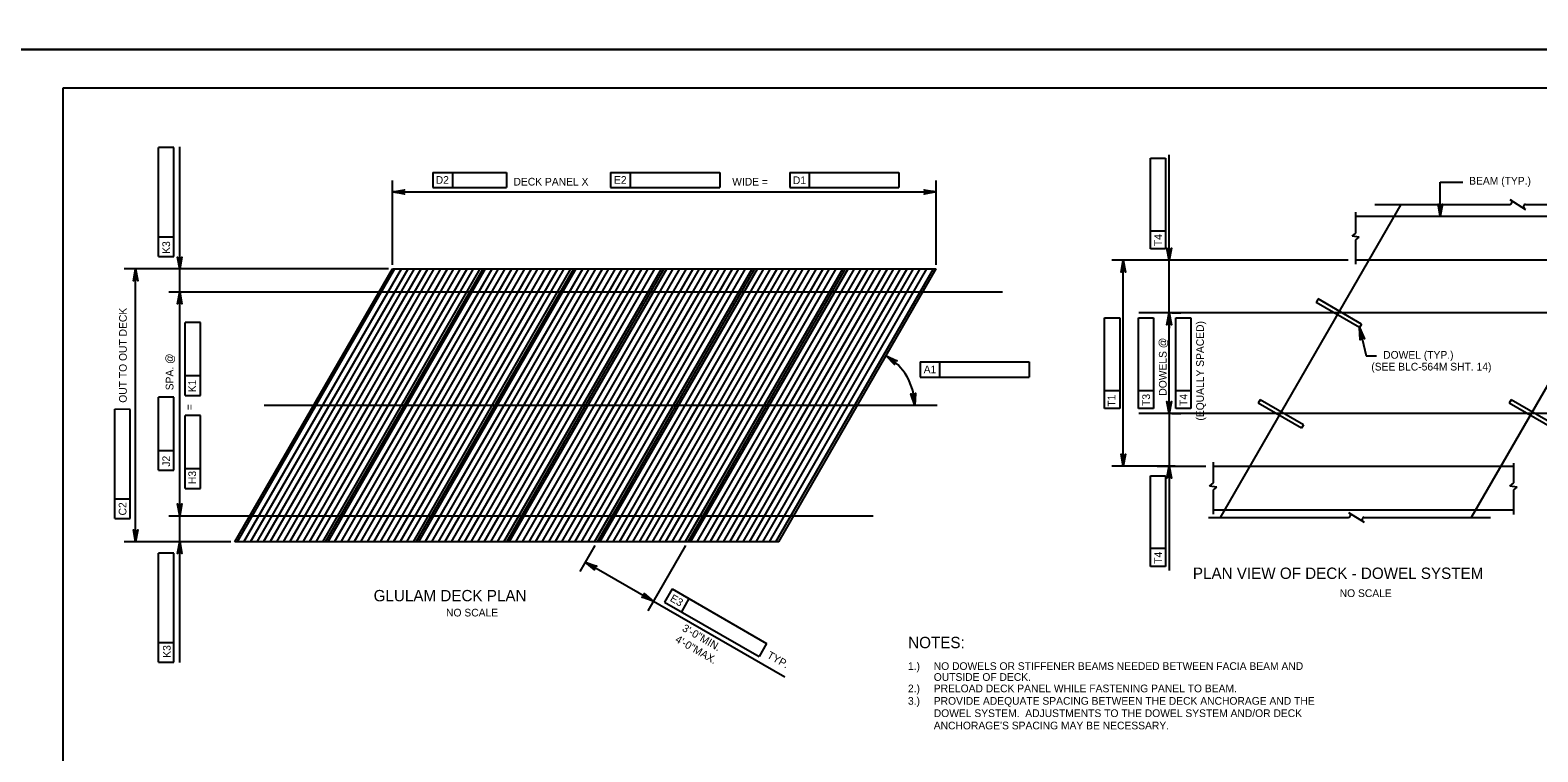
# Model space of a CAD drawing. Extents: x 638175 to 640495, y 294277 to 298435.
# Drawn here: x 639304 to 639891, y 296380 to 296661 of the extents above; entities that cross this region are included whole.
import ezdxf

# ---------------------------------------------------------------- set-up
doc = ezdxf.new("R2010")
doc.units = 0
for name, color, linetype in [('2', 7, 'Continuous'), ('3', 7, 'Continuous'), ('4', 7, 'Continuous'), ('5', 7, 'Continuous'), ('PLT-BNDY', 7, 'Continuous')]:
    doc.layers.add(name, color=color, linetype=linetype)

# ---------------------------------------------------------------- blocks, each defined once
blk = doc.blocks.new('D')
at = {"layer": '3'}
for p, q in [((-0.48575, 0.574125), (-0.574125, 0.48575)), ((0.52325, -0.6115), (-0.574125, 0.48575)), ((0.6115, -0.52325), (-0.48575, 0.574125)), ((0.6115, -0.52325), (0.52325, -0.6115))]:
    blk.add_line(p, q, dxfattribs=at)

msp = doc.modelspace()

# ---------------------------------------------------------------- linework, layer by layer
at = {"layer": '2'}
for p, q in [((639316.46, 296074.46), (639316.46, 296638.46)), ((639316.46, 296638.46), (640102.46, 296638.46)), ((639837.85, 296593.07), (639767.37, 296471.14)), ((639935.69, 296593.07), (639865.21, 296471.14)), ((639383.4, 296461.64), (639444.77, 296567.94)), ((639418.73, 296461.64), (639480.1, 296567.94)), ((639444.77, 296567.94), (639656.74, 296567.94)), ((639454.06, 296461.64), (639515.43, 296567.94)), ((639489.39, 296461.64), (639550.76, 296567.94)), ((639524.72, 296461.64), (639586.09, 296567.94)), ((639560.04, 296461.64), (639621.42, 296567.94)), ((639595.37, 296461.64), (639656.74, 296567.94)), ((639595.37, 296461.64), (639383.4, 296461.64))]:
    msp.add_line(p, q, dxfattribs=at)
at = {"layer": '3'}
for p, q in [((639880.33, 296595.01), (639886.49, 296591.14)), ((639820.34, 296581.91), (639820.34, 296590.01)), ((639820.34, 296588.45), (639937.41, 296588.45)), ((639827.73, 296593.07), (639880.26, 296593.07)), ((639886.48, 296593.07), (639938.55, 296593.07)), ((639818.8, 296580.72), (639820.34, 296581.91)), ((639821.56, 296580.3), (639818.8, 296580.72)), ((639820.34, 296579.21), (639821.56, 296580.3)), ((639820.34, 296569.79), (639820.34, 296579.21)), ((639937.41, 296571.33), (639820.34, 296571.33)), ((639926.24, 296550.81), (639735.71, 296550.84)), ((639813.03, 296550.13), (639813.82, 296551.49)), ((639790.35, 296510.9), (639791.14, 296512.26)), ((639905.36, 296511.58), (639735.7, 296511.61)), ((639764.83, 296484.54), (639764.83, 296492.64)), ((639764.83, 296491.08), (639881.91, 296491.08)), ((639881.91, 296484.54), (639881.91, 296492.27)), ((639763.29, 296483.35), (639764.83, 296484.54)), ((639766.05, 296482.93), (639763.29, 296483.35)), ((639764.83, 296481.83), (639766.05, 296482.93)), ((639880.37, 296483.35), (639881.91, 296484.54)), ((639883.12, 296482.93), (639880.37, 296483.35)), ((639881.91, 296481.83), (639883.12, 296482.93)), ((639764.83, 296472.41), (639764.83, 296481.83)), ((639881.91, 296472.22), (639881.91, 296481.83)), ((639762.88, 296471.14), (639817.36, 296471.14)), ((639881.91, 296473.95), (639764.83, 296473.95)), ((639817.43, 296473.08), (639823.59, 296469.21)), ((639823.57, 296471.14), (639872.73, 296471.14))]:
    msp.add_line(p, q, dxfattribs=at)
for centre, start, end in [((639880.26, 296593.98), 270, 60), ((639886.56, 296592.17), 95.32859, 237.86724), ((639817.36, 296472.05), 270, 60), ((639823.66, 296470.24), 95.32859, 237.86724)]:
    msp.add_arc(centre, 0.909, start, end, dxfattribs=at)
at = {"layer": '4'}
for p, q in [((639359.57, 296615.29), (639353.66, 296615.3)), ((639353.66, 296580.34), (639353.66, 296615.3)), ((639359.57, 296572.77), (639359.57, 296615.29)), ((639361.87, 296414.56), (639361.87, 296615.53)), ((639747.54, 296577.34), (639747.54, 296612.42)), ((639740.26, 296611.11), (639746.16, 296611.11)), ((639740.26, 296582.7), (639740.26, 296611.11)), ((639746.16, 296611.11), (639746.16, 296575.81)), ((639444.77, 296569.51), (639444.77, 296602.42)), ((639460.57, 296605.55), (639468.13, 296605.55)), ((639460.57, 296605.55), (639460.57, 296599.64)), ((639468.13, 296605.55), (639468.13, 296599.64)), ((639468.13, 296605.55), (639489.24, 296605.55)), ((639489.24, 296605.55), (639489.24, 296599.64)), ((639529.84, 296605.55), (639537.41, 296605.55)), ((639529.84, 296605.55), (639529.84, 296599.64)), ((639537.41, 296605.55), (639537.41, 296599.64)), ((639537.41, 296605.55), (639572.36, 296605.55)), ((639572.36, 296605.55), (639572.36, 296599.64)), ((639599.63, 296605.55), (639599.63, 296599.64)), ((639599.63, 296605.55), (639607.19, 296605.55)), ((639607.19, 296605.55), (639607.19, 296599.64)), ((639607.19, 296605.55), (639642.15, 296605.55)), ((639642.15, 296605.55), (639642.15, 296599.64)), ((639656.74, 296569.51), (639656.74, 296602.42)), ((639853.22, 296601.79), (639862.02, 296601.79)), ((639444.77, 296597.92), (639656.74, 296597.92)), ((639460.57, 296599.64), (639489.24, 296599.64)), ((639529.84, 296599.64), (639572.36, 296599.64)), ((639599.63, 296599.64), (639642.15, 296599.64)), ((639740.26, 296575.81), (639740.26, 296582.7)), ((639746.16, 296582.7), (639740.26, 296582.7)), ((639353.66, 296572.78), (639353.66, 296580.34)), ((639359.57, 296580.34), (639353.66, 296580.34)), ((639747.54, 296550.84), (639747.54, 296577.34)), ((639353.66, 296572.78), (639359.57, 296572.77)), ((639817.28, 296571.33), (639725.15, 296571.33)), ((639729.65, 296491.08), (639729.65, 296571.33)), ((639746.16, 296575.81), (639740.26, 296575.81)), ((639745.98, 296571.34), (639743.04, 296571.34)), ((639443.21, 296567.94), (639340.19, 296567.94)), ((639344.69, 296461.64), (639344.69, 296567.94)), ((639357.58, 296558.98), (639682.6, 296558.98)), ((639722.37, 296548.87), (639728.28, 296548.87)), ((639722.37, 296520.46), (639722.37, 296548.87)), ((639728.28, 296548.87), (639728.28, 296513.57)), ((639735.59, 296513.57), (639735.59, 296548.87)), ((639735.59, 296548.87), (639741.49, 296548.87)), ((639741.49, 296548.87), (639741.49, 296513.57)), ((639747.54, 296511.6), (639747.54, 296550.83)), ((639747.54, 296547.83), (639747.54, 296544.83)), ((639748.59, 296550.83), (639752.04, 296550.83)), ((639750.12, 296548.87), (639756.03, 296548.87)), ((639750.12, 296520.46), (639750.12, 296548.87)), ((639756.03, 296548.87), (639756.03, 296513.57)), ((639369.92, 296547.07), (639364.02, 296547.08)), ((639364.02, 296526.07), (639364.02, 296547.08)), ((639369.92, 296518.67), (639369.92, 296547.07)), ((639650.43, 296531.72), (639657.99, 296531.72)), ((639650.43, 296531.72), (639650.43, 296525.81)), ((639657.99, 296531.72), (639657.99, 296525.81)), ((639657.99, 296531.72), (639692.95, 296531.72)), ((639692.95, 296531.72), (639692.95, 296525.81)), ((639824.36, 296534.1), (639828.38, 296534.1)), ((639369.92, 296526.23), (639364.02, 296526.23)), ((639364.02, 296518.67), (639364.02, 296526.07)), ((639650.43, 296525.81), (639692.95, 296525.81)), ((639359.57, 296517.9), (639353.66, 296517.91)), ((639353.66, 296497.06), (639353.66, 296517.91)), ((639359.57, 296489.5), (639359.57, 296517.9)), ((639364.02, 296518.67), (639369.92, 296518.67)), ((639722.37, 296513.57), (639722.37, 296520.46)), ((639728.28, 296520.46), (639722.37, 296520.46)), ((639741.49, 296520.46), (639735.59, 296520.46)), ((639750.12, 296513.57), (639750.12, 296520.46)), ((639756.03, 296520.46), (639750.12, 296520.46)), ((639342.55, 296513.22), (639336.64, 296513.23)), ((639336.64, 296478.27), (639336.64, 296513.23)), ((639342.55, 296470.7), (639342.55, 296513.22)), ((639394.8, 296514.79), (639657.09, 296514.79)), ((639728.28, 296513.57), (639722.37, 296513.57)), ((639741.49, 296513.57), (639735.59, 296513.57)), ((639747.54, 296514.6), (639747.54, 296517.6)), ((639756.03, 296513.57), (639750.12, 296513.57)), ((639369.92, 296510.84), (639364.02, 296510.85)), ((639364.02, 296490.01), (639364.02, 296510.85)), ((639369.92, 296482.44), (639369.92, 296510.84)), ((639747.54, 296511.6), (639747.54, 296450.4)), ((639748.57, 296511.6), (639752.04, 296511.6)), ((639353.66, 296489.5), (639353.66, 296497.06)), ((639359.57, 296497.06), (639353.66, 296497.06)), ((639353.66, 296489.5), (639359.57, 296489.5)), ((639364.02, 296482.44), (639364.02, 296490.01)), ((639369.92, 296490), (639364.02, 296490.01)), ((639749.89, 296491.08), (639725.15, 296491.08)), ((639742.86, 296491.08), (639761.83, 296491.08)), ((639748.9, 296491.08), (639743.04, 296491.08)), ((639740.26, 296452.05), (639740.26, 296487.35)), ((639740.26, 296487.35), (639746.16, 296487.35)), ((639746.16, 296487.35), (639746.16, 296452.05)), ((639747.54, 296488.08), (639747.54, 296485.08)), ((639336.64, 296470.71), (639336.64, 296478.27)), ((639342.55, 296478.26), (639336.64, 296478.27)), ((639364.02, 296482.44), (639369.92, 296482.44)), ((639357.58, 296471.7), (639632.21, 296471.7)), ((639336.64, 296470.71), (639342.55, 296470.7)), ((639381.84, 296461.64), (639340.19, 296461.64)), ((639523.63, 296460.12), (639517.82, 296450.06)), ((639558.98, 296460.15), (639544.31, 296434.75)), ((639359.57, 296457.21), (639353.66, 296457.21)), ((639353.66, 296422.25), (639353.66, 296457.21)), ((639359.57, 296414.68), (639359.57, 296457.21)), ((639597.67, 296408.84), (639519.94, 296453.74)), ((639746.16, 296458.94), (639740.26, 296458.94)), ((639746.16, 296452.05), (639740.26, 296452.05)), ((639553.82, 296443.24), (639550.87, 296438.13)), ((639553.82, 296443.24), (639560.37, 296439.46)), ((639550.87, 296438.13), (639587.68, 296416.86)), ((639560.37, 296439.46), (639557.41, 296434.35)), ((639560.37, 296439.46), (639590.64, 296421.97)), ((639353.66, 296414.69), (639353.66, 296422.25)), ((639359.57, 296422.25), (639353.66, 296422.25)), ((639590.64, 296421.97), (639587.68, 296416.86)), ((639353.66, 296414.69), (639359.57, 296414.68))]:
    msp.add_line(p, q, dxfattribs=at)
for points in [[(639853.22, 296588.45), (639853.22, 296601.79)], [(639444.77, 296597.92), (639449.43, 296598.79), (639449.08, 296598.55), (639448.89, 296598.23), (639448.84, 296597.92), (639448.89, 296597.61), (639449.08, 296597.3), (639449.43, 296597.05), (639444.77, 296597.92), (639449.08, 296597.3), (639448.89, 296597.61), (639444.77, 296597.92), (639448.84, 296597.92), (639448.89, 296598.23), (639444.77, 296597.92), (639449.08, 296598.55)], [(639656.74, 296597.92), (639652.08, 296597.05), (639652.44, 296597.3), (639652.63, 296597.61), (639652.68, 296597.92), (639652.63, 296598.23), (639652.44, 296598.55), (639652.08, 296598.79), (639656.74, 296597.92), (639652.44, 296598.55), (639652.63, 296598.23), (639656.74, 296597.92), (639652.68, 296597.92), (639652.63, 296597.61), (639656.74, 296597.92), (639652.44, 296597.3)], [(639853.22, 296588.45), (639852.35, 296593.11), (639852.6, 296592.75), (639852.91, 296592.57), (639853.22, 296592.51), (639853.53, 296592.57), (639853.85, 296592.75), (639854.1, 296593.11), (639853.22, 296588.45), (639853.85, 296592.75), (639853.53, 296592.57), (639853.22, 296588.45), (639853.22, 296592.51), (639852.91, 296592.57), (639853.22, 296588.45), (639852.6, 296592.75)], [(639361.87, 296567.82), (639360.99, 296572.49), (639361.24, 296572.13), (639361.55, 296571.94), (639361.87, 296571.89), (639362.18, 296571.94), (639362.49, 296572.13), (639362.74, 296572.49), (639361.87, 296567.82), (639362.49, 296572.13), (639362.18, 296571.94), (639361.87, 296567.82), (639361.87, 296571.89), (639361.55, 296571.94), (639361.87, 296567.82), (639361.24, 296572.13)], [(639729.65, 296571.33), (639730.53, 296566.67), (639730.28, 296567.02), (639729.97, 296567.21), (639729.65, 296567.26), (639729.34, 296567.21), (639729.03, 296567.02), (639728.78, 296566.67), (639729.65, 296571.33), (639729.03, 296567.02), (639729.34, 296567.21), (639729.65, 296571.33), (639729.65, 296567.26), (639729.97, 296567.21), (639729.65, 296571.33), (639730.28, 296567.02)], [(639747.54, 296571.33), (639746.66, 296575.99), (639746.91, 296575.63), (639747.22, 296575.44), (639747.54, 296575.39), (639747.85, 296575.44), (639748.16, 296575.63), (639748.41, 296575.99), (639747.54, 296571.33), (639748.16, 296575.63), (639747.85, 296575.44), (639747.54, 296571.33), (639747.54, 296575.39), (639747.22, 296575.44), (639747.54, 296571.33), (639746.91, 296575.63)], [(639344.69, 296567.94), (639345.57, 296563.28), (639345.32, 296563.64), (639345.01, 296563.83), (639344.69, 296563.88), (639344.38, 296563.83), (639344.07, 296563.64), (639343.82, 296563.28), (639344.69, 296567.94), (639344.07, 296563.64), (639344.38, 296563.83), (639344.69, 296567.94), (639344.69, 296563.88), (639345.01, 296563.83), (639344.69, 296567.94), (639345.32, 296563.64)], [(639361.87, 296558.98), (639362.74, 296554.32), (639362.49, 296554.68), (639362.18, 296554.86), (639361.87, 296554.91), (639361.55, 296554.86), (639361.24, 296554.68), (639360.99, 296554.32), (639361.87, 296558.98), (639361.24, 296554.68), (639361.55, 296554.86), (639361.87, 296558.98), (639361.87, 296554.91), (639362.18, 296554.86), (639361.87, 296558.98), (639362.49, 296554.68)], [(639747.54, 296550.84), (639748.41, 296546.18), (639748.16, 296546.54), (639747.85, 296546.72), (639747.54, 296546.78), (639747.22, 296546.72), (639746.91, 296546.54), (639746.66, 296546.18), (639747.54, 296550.84), (639746.91, 296546.54), (639747.22, 296546.72), (639747.54, 296550.84), (639747.54, 296546.78), (639747.85, 296546.72), (639747.54, 296550.84), (639748.16, 296546.54)], [(639821.78, 296545.07), (639824.36, 296534.1)], [(639821.78, 296545.07), (639823.7, 296540.74), (639823.38, 296541.03), (639823.03, 296541.14), (639822.71, 296541.12), (639822.42, 296540.99), (639822.16, 296540.74), (639822, 296540.33), (639821.78, 296545.07), (639822.16, 296540.74), (639822.42, 296540.99), (639821.78, 296545.07), (639822.71, 296541.12), (639823.03, 296541.14), (639821.78, 296545.07), (639823.38, 296541.03)], [(639637.21, 296534.1), (639641.49, 296532.06), (639641.05, 296532.07), (639640.72, 296531.93), (639640.49, 296531.71), (639640.35, 296531.42), (639640.31, 296531.06), (639640.46, 296530.65), (639637.21, 296534.1), (639640.31, 296531.06), (639640.35, 296531.42), (639637.21, 296534.1), (639640.49, 296531.71), (639640.72, 296531.93), (639637.21, 296534.1), (639641.05, 296532.07)], [(639648.34, 296514.77), (639646.89, 296519.28), (639647.18, 296518.96), (639647.51, 296518.82), (639647.83, 296518.8), (639648.13, 296518.89), (639648.42, 296519.12), (639648.62, 296519.5), (639648.34, 296514.77), (639648.42, 296519.12), (639648.13, 296518.89), (639648.34, 296514.77), (639647.83, 296518.8), (639647.51, 296518.82), (639648.34, 296514.77), (639647.18, 296518.96)], [(639747.54, 296511.6), (639746.66, 296516.26), (639746.91, 296515.91), (639747.22, 296515.72), (639747.54, 296515.67), (639747.85, 296515.72), (639748.16, 296515.91), (639748.41, 296516.26), (639747.54, 296511.6), (639748.16, 296515.91), (639747.85, 296515.72), (639747.54, 296511.6), (639747.54, 296515.67), (639747.22, 296515.72), (639747.54, 296511.6), (639746.91, 296515.91)], [(639729.65, 296491.08), (639728.78, 296495.74), (639729.03, 296495.38), (639729.34, 296495.2), (639729.65, 296495.14), (639729.97, 296495.2), (639730.28, 296495.38), (639730.53, 296495.74), (639729.65, 296491.08), (639730.28, 296495.38), (639729.97, 296495.2), (639729.65, 296491.08), (639729.65, 296495.14), (639729.34, 296495.2), (639729.65, 296491.08), (639729.03, 296495.38)], [(639747.54, 296491.08), (639748.41, 296486.42), (639748.16, 296486.78), (639747.85, 296486.97), (639747.54, 296487.02), (639747.22, 296486.97), (639746.91, 296486.78), (639746.66, 296486.42), (639747.54, 296491.08), (639746.91, 296486.78), (639747.22, 296486.97), (639747.54, 296491.08), (639747.54, 296487.02), (639747.85, 296486.97), (639747.54, 296491.08), (639748.16, 296486.78)], [(639361.87, 296471.7), (639360.99, 296476.36), (639361.24, 296476), (639361.55, 296475.82), (639361.87, 296475.76), (639362.18, 296475.82), (639362.49, 296476), (639362.74, 296476.36), (639361.87, 296471.7), (639362.49, 296476), (639362.18, 296475.82), (639361.87, 296471.7), (639361.87, 296475.76), (639361.55, 296475.82), (639361.87, 296471.7), (639361.24, 296476)], [(639344.69, 296461.64), (639343.82, 296466.3), (639344.07, 296465.95), (639344.38, 296465.76), (639344.69, 296465.71), (639345.01, 296465.76), (639345.32, 296465.95), (639345.57, 296466.3), (639344.69, 296461.64), (639345.32, 296465.95), (639345.01, 296465.76), (639344.69, 296461.64), (639344.69, 296465.71), (639344.38, 296465.76), (639344.69, 296461.64), (639344.07, 296465.95)], [(639361.87, 296461.76), (639362.74, 296457.1), (639362.49, 296457.45), (639362.18, 296457.64), (639361.87, 296457.69), (639361.55, 296457.64), (639361.24, 296457.45), (639360.99, 296457.1), (639361.87, 296461.76), (639361.24, 296457.45), (639361.55, 296457.64), (639361.87, 296461.76), (639361.87, 296457.69), (639362.18, 296457.64), (639361.87, 296461.76), (639362.49, 296457.45)], [(639519.94, 296453.74), (639524.42, 296452.17), (639523.98, 296452.13), (639523.67, 296451.95), (639523.46, 296451.71), (639523.35, 296451.41), (639523.36, 296451.05), (639523.54, 296450.65), (639519.94, 296453.74), (639523.36, 296451.05), (639523.35, 296451.41), (639519.94, 296453.74), (639523.46, 296451.71), (639523.67, 296451.95), (639519.94, 296453.74), (639523.98, 296452.13)], [(639546.44, 296438.43), (639541.96, 296440.01), (639542.4, 296440.05), (639542.72, 296440.22), (639542.92, 296440.47), (639543.03, 296440.77), (639543.02, 296441.13), (639542.84, 296441.52), (639546.44, 296438.43), (639543.02, 296441.13), (639543.03, 296440.77), (639546.44, 296438.43), (639542.92, 296440.47), (639542.72, 296440.22), (639546.44, 296438.43), (639542.4, 296440.05)]]:
    msp.add_lwpolyline(points, dxfattribs=at)
for points in [[(639853.22, 296588.45), (639853.25, 296588.57), (639853.19, 296588.57)], [(639747.04, 296547.83), (639748.04, 296547.83), (639747.54, 296550.83)], [(639821.78, 296545.07), (639821.78, 296544.95), (639821.84, 296544.96)]]:
    msp.add_lwpolyline(points, close=True, dxfattribs=at)
msp.add_arc((639626.06, 296514.79), 22.28, 359.99937, 60.00065, dxfattribs=at)
at = {"layer": '5'}
for p, q in [((639384.36, 296461.64), (639445.73, 296567.94)), ((639386.92, 296461.64), (639448.29, 296567.94)), ((639389.47, 296461.64), (639450.85, 296567.94)), ((639392.03, 296461.64), (639453.4, 296567.94)), ((639394.59, 296461.64), (639455.96, 296567.94)), ((639397.15, 296461.64), (639458.52, 296567.94)), ((639399.7, 296461.64), (639461.08, 296567.94)), ((639402.26, 296461.64), (639463.63, 296567.94)), ((639404.82, 296461.64), (639466.19, 296567.94)), ((639407.37, 296461.64), (639468.75, 296567.94)), ((639409.93, 296461.64), (639471.3, 296567.94)), ((639412.49, 296461.64), (639473.86, 296567.94)), ((639415.05, 296461.64), (639476.42, 296567.94)), ((639417.6, 296461.64), (639478.98, 296567.94)), ((639419.69, 296461.64), (639481.06, 296567.94)), ((639422.24, 296461.64), (639483.62, 296567.94)), ((639424.8, 296461.64), (639486.17, 296567.94)), ((639427.36, 296461.64), (639488.73, 296567.94)), ((639429.92, 296461.64), (639491.29, 296567.94)), ((639432.47, 296461.64), (639493.85, 296567.94)), ((639435.03, 296461.64), (639496.4, 296567.94)), ((639437.59, 296461.64), (639498.96, 296567.94)), ((639440.15, 296461.64), (639501.52, 296567.94)), ((639442.7, 296461.64), (639504.07, 296567.94)), ((639445.26, 296461.64), (639506.63, 296567.94)), ((639447.82, 296461.64), (639509.19, 296567.94)), ((639450.37, 296461.64), (639511.75, 296567.94)), ((639452.93, 296461.64), (639514.3, 296567.94)), ((639455.02, 296461.64), (639516.39, 296567.94)), ((639457.57, 296461.64), (639518.94, 296567.94)), ((639460.13, 296461.64), (639521.5, 296567.94)), ((639462.69, 296461.64), (639524.06, 296567.94)), ((639465.24, 296461.64), (639526.62, 296567.94)), ((639467.8, 296461.64), (639529.17, 296567.94)), ((639470.36, 296461.64), (639531.73, 296567.94)), ((639472.92, 296461.64), (639534.29, 296567.94)), ((639475.47, 296461.64), (639536.84, 296567.94)), ((639478.03, 296461.64), (639539.4, 296567.94)), ((639480.59, 296461.64), (639541.96, 296567.94)), ((639483.14, 296461.64), (639544.52, 296567.94)), ((639485.7, 296461.64), (639547.07, 296567.94)), ((639488.26, 296461.64), (639549.63, 296567.94)), ((639490.34, 296461.64), (639551.72, 296567.94)), ((639492.9, 296461.64), (639554.27, 296567.94)), ((639495.46, 296461.64), (639556.83, 296567.94)), ((639498.02, 296461.64), (639559.39, 296567.94)), ((639500.57, 296461.64), (639561.94, 296567.94)), ((639503.13, 296461.64), (639564.5, 296567.94)), ((639505.69, 296461.64), (639567.06, 296567.94)), ((639508.24, 296461.64), (639569.62, 296567.94)), ((639510.8, 296461.64), (639572.17, 296567.94)), ((639513.36, 296461.64), (639574.73, 296567.94)), ((639515.92, 296461.64), (639577.29, 296567.94)), ((639518.47, 296461.64), (639579.84, 296567.94)), ((639521.03, 296461.64), (639582.4, 296567.94)), ((639523.59, 296461.64), (639584.96, 296567.94)), ((639525.67, 296461.64), (639587.04, 296567.94)), ((639528.23, 296461.64), (639589.6, 296567.94)), ((639530.79, 296461.64), (639592.16, 296567.94)), ((639533.34, 296461.64), (639594.72, 296567.94)), ((639535.9, 296461.64), (639597.27, 296567.94)), ((639538.46, 296461.64), (639599.83, 296567.94)), ((639541.02, 296461.64), (639602.39, 296567.94)), ((639543.57, 296461.64), (639604.94, 296567.94)), ((639546.13, 296461.64), (639607.5, 296567.94)), ((639548.69, 296461.64), (639610.06, 296567.94)), ((639551.24, 296461.64), (639612.62, 296567.94)), ((639553.8, 296461.64), (639615.17, 296567.94)), ((639556.36, 296461.64), (639617.73, 296567.94)), ((639558.92, 296461.64), (639620.29, 296567.94)), ((639561, 296461.64), (639622.37, 296567.94)), ((639563.56, 296461.64), (639624.93, 296567.94)), ((639566.12, 296461.64), (639627.49, 296567.94)), ((639568.67, 296461.64), (639630.04, 296567.94)), ((639571.23, 296461.64), (639632.6, 296567.94)), ((639573.79, 296461.64), (639635.16, 296567.94)), ((639576.34, 296461.64), (639637.72, 296567.94)), ((639578.9, 296461.64), (639640.27, 296567.94)), ((639581.46, 296461.64), (639642.83, 296567.94)), ((639584.02, 296461.64), (639645.39, 296567.94)), ((639586.57, 296461.64), (639647.94, 296567.94)), ((639589.13, 296461.64), (639650.5, 296567.94)), ((639591.69, 296461.64), (639653.06, 296567.94)), ((639594.24, 296461.64), (639655.62, 296567.94))]:
    msp.add_line(p, q, dxfattribs=at)
at = {"layer": 'PLT-BNDY'}
for points in [[(639276.46, 297247.46), (640117.46, 297247.46), (640117.46, 296653.46), (639276.46, 296653.46)], [(639276.46, 296653.46), (640117.46, 296653.46), (640117.46, 296059.46), (639276.46, 296059.46)]]:
    msp.add_lwpolyline(points, close=True, dxfattribs=at)

# ---------------------------------------------------------------- block references
at = {"layer": '4', "xscale": 12.59905511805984, "yscale": 12.599055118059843, "rotation": 14.970848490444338}
for p in [(639813.42, 296550.81), (639790.74, 296511.58), (639888.58, 296511.58)]:
    msp.add_blockref('D', p, dxfattribs=at)

# ---------------------------------------------------------------- texts
at = {"layer": '4'}
for s, rotation, p in [('D2', 359.93823, (639461.65, 296601.09)), ('E2', 359.93823, (639531.13, 296601.09)), ('D1', 359.93823, (639600.87, 296600.98)), ('K3', 89.93823, (639358.11, 296573.8)), ('T4', 90, (639744.73, 296576.8)), ('OUT TO OUT DECK', 90, (639341.23, 296515.79)), ('(EQUALLY SPACED)', 90, (639761.07, 296508.83)), ('DOWELS @', 90, (639746.54, 296518.54)), ('SPA. @', 90, (639359.42, 296520.64)), ('A1', 359.93823, (639651.86, 296527.27)), ('K1', 89.93823, (639368.23, 296519.87)), ('T1', 90, (639726.59, 296514.26)), ('T3', 90, (639740.06, 296514.55)), ('T4', 90, (639754.6, 296514.56)), ('=', 90, (639367.14, 296512.87)), ('J2', 89.93823, (639358.11, 296490.89)), ('H3', 89.93823, (639368.23, 296484.09)), ('C2', 89.93823, (639341.1, 296471.88)), ('T4', 90, (639744.73, 296453.03)), ('E3', 329.92285, (639552.72, 296438.73)), ('4\'-0"MAX.', 329.97913, (639554.72, 296422.79)), ('3\'-0"MIN.', 329.97913, (639557.41, 296427.13)), ('K3', 89.93823, (639358.35, 296416.44)), ('TYP.', 330.58675, (639590.49, 296416.56))]:
    msp.add_text(s, height=3, rotation=rotation, dxfattribs=at).set_placement(p)
for s, height, p in [('DECK PANEL X', 3, (639491.97, 296600.42)), ('WIDE =', 3, (639577.22, 296600.42)), ('BEAM (TYP.)', 3, (639864.47, 296600.76)), ('DOWEL (TYP.)', 3, (639830.96, 296532.95)), ('(SEE BLC-564M SHT. 14)', 3, (639826.33, 296528.35)), ('PLAN VIEW OF DECK - DOWEL SYSTEM', 4.4292, (639756.78, 296447.14)), ('GLULAM DECK PLAN', 4.4292, (639437.46, 296438.42)), ('NO SCALE', 3, (639814, 296440.09)), ('NO SCALE', 3, (639465.69, 296432.52)), ('NOTES:', 4.429, (639645.81, 296420.16)), ('1.)', 3, (639645.72, 296411.68)), ('NO DOWELS OR STIFFENER BEAMS NEEDED BETWEEN FACIA BEAM AND ', 3, (639655.78, 296411.68)), ('2.)', 3, (639645.72, 296402.98)), ('OUTSIDE OF DECK.', 3, (639655.78, 296407.43)), ('3.)', 3, (639645.72, 296398.13)), ('PRELOAD DECK PANEL WHILE FASTENING PANEL TO BEAM.', 3, (639655.78, 296402.98)), ('PROVIDE ADEQUATE SPACING BETWEEN THE DECK ANCHORAGE AND THE ', 3, (639655.78, 296398.13)), ('DOWEL SYSTEM.  ADJUSTMENTS TO THE DOWEL SYSTEM AND/OR DECK', 3, (639655.78, 296393.33)), ("ANCHORAGE'S SPACING MAY BE NECESSARY.", 3, (639655.78, 296388.53))]:
    msp.add_text(s, height=height, dxfattribs=at).set_placement(p)

doc.saveas('drawing.dxf')
